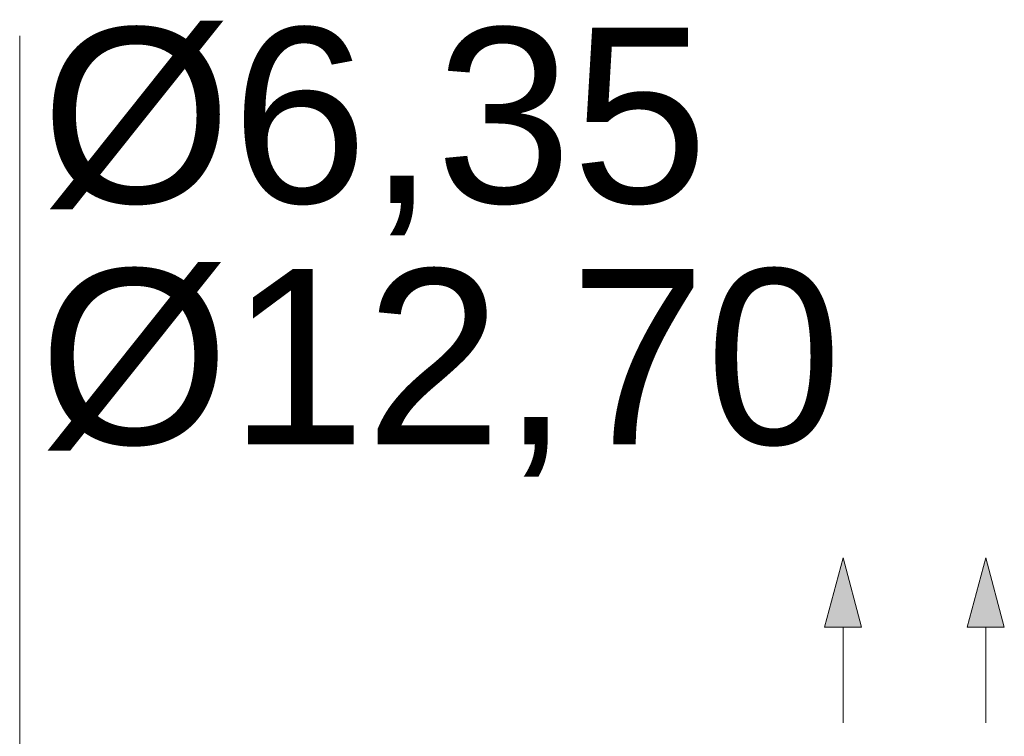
# Model space of a CAD drawing. Header units: inches. Extents: x 382808 to 408593, y -18409 to -9482.
# Tile 400 of 438: x 405175 to 405287, y -15440 to -15359. Entities that reach past the tile are written whole.
import ezdxf

# ---------------------------------------------------------------- set-up
doc = ezdxf.new("R2010")
doc.units = ezdxf.units.IN
doc.header["$LTSCALE"] = 2
doc.header["$MEASUREMENT"] = 0
for name, color, linetype, lineweight in [('-CIENKA', 7, 'CONTINUOUS', 15), ('OPISY', 7, 'CONTINUOUS', 9), ('z -CO', 7, 'CONTINUOUS', 40)]:
    doc.layers.add(name, color=color, linetype=linetype, lineweight=lineweight)
doc.styles.get("Standard").update_dxf_attribs({"font": 'arial.ttf'})

msp = doc.modelspace()

# ---------------------------------------------------------------- linework, layer by layer
at = {"layer": '-CIENKA', "color": 7, "lineweight": 5}
msp.add_line((405175.28, -15360.78, 0), (405175.28, -15459.95, 0), dxfattribs=at)
at = {"layer": 'z -CO', "color": 7, "linetype": 'Continuous', "lineweight": 15}
for p, q in [((405268.3, -15419.8), (405266.2, -15427.64)), ((405268.3, -15419.8), (405270.4, -15427.64)), ((405284.42, -15419.8), (405282.32, -15427.64)), ((405284.42, -15419.8), (405286.52, -15427.64)), ((405266.2, -15427.64), (405270.4, -15427.64)), ((405268.3, -15427.64), (405268.3, -15438.44)), ((405282.32, -15427.64), (405286.52, -15427.64)), ((405284.42, -15427.64), (405284.42, -15438.44))]:
    msp.add_line(p, q, dxfattribs=at)
at = {"layer": 'z -CO', "color": 7, "lineweight": 15}
for points in [[(405268.3, -15419.8), (405266.2, -15427.64), (405270.4, -15427.64)], [(405284.42, -15419.8), (405282.32, -15427.64), (405286.52, -15427.64)]]:
    msp.add_solid(points, dxfattribs=at)

# ---------------------------------------------------------------- texts
at = {"layer": 'OPISY', "color": 7, "char_height": 19.8, "width": 105.7175, "attachment_point": 1}
for s, insert in [(' %%C6,35', (405170.02, -15359.87, 0)), (' %%C12,70', (405169.77, -15387.15, 0))]:
    msp.add_mtext(s, dxfattribs=dict(at, insert=insert))

doc.saveas('drawing.dxf')
